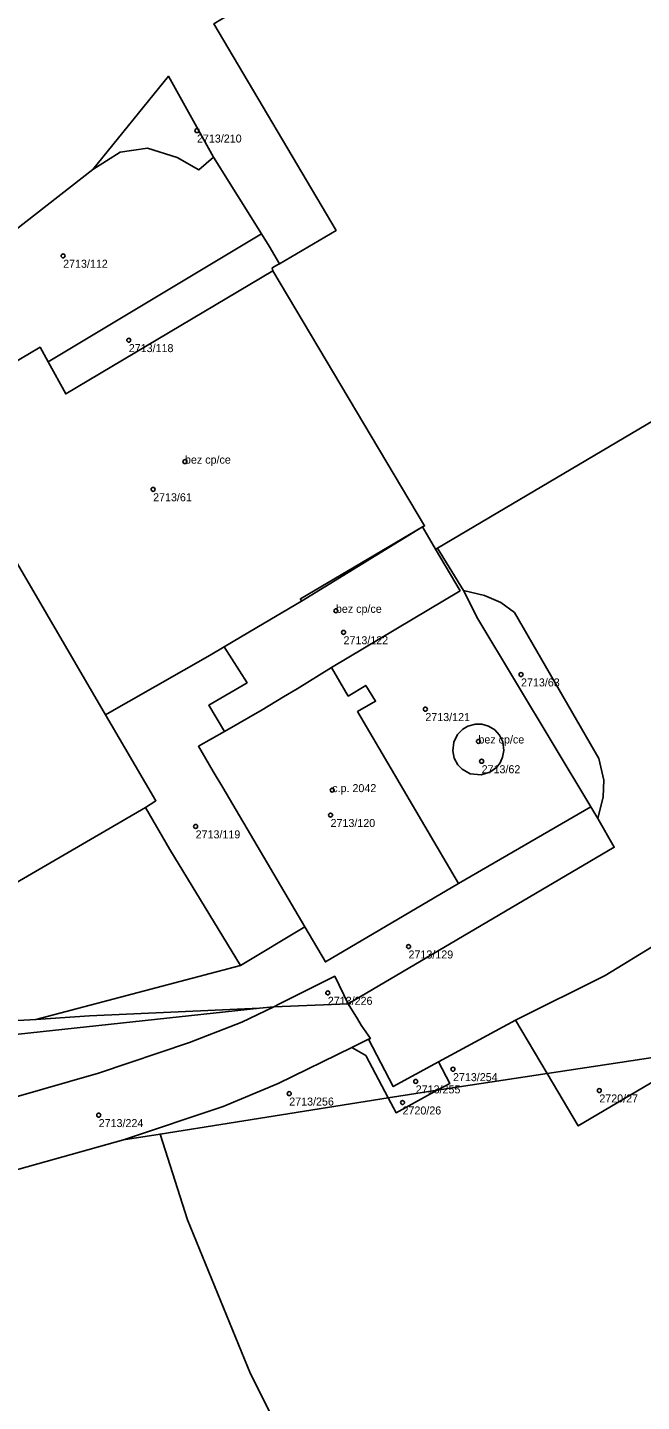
# Model space of a CAD drawing. Extents: x -878211 to -870363, y -1058464 to -1052522.
# Drawn here: x -873436.5 to -873359.8, y -1055291.5 to -1055119.8 of the extents above; entities that cross this region are included whole.
import ezdxf

# ---------------------------------------------------------------- set-up
doc = ezdxf.new("R2010")
doc.units = 0
for name, color, linetype in [('Definiční body', 7, 'Continuous'), ('Polygon budovy', 7, 'Continuous'), ('Polygon parcely', 7, 'Continuous')]:
    doc.layers.add(name, color=color, linetype=linetype)

msp = doc.modelspace()

# ---------------------------------------------------------------- linework, layer by layer
at = {"layer": 'Definiční body'}
for centre in [(-873415.31, -1055132.68994), (-873432.03, -1055148.33994), (-873423.83, -1055158.87994), (-873416.81, -1055174.05994), (-873420.79, -1055177.51994), (-873397.96, -1055192.69994), (-873397.01, -1055195.38994), (-873374.84, -1055200.65994), (-873386.79, -1055204.98994), (-873380.16, -1055209.02994), (-873379.76, -1055211.50994), (-873398.42, -1055215.10994), (-873398.63, -1055218.22994), (-873415.48, -1055219.64994), (-873388.89, -1055234.65994), (-873398.97, -1055240.44994), (-873383.34, -1055249.98994), (-873387.99, -1055251.51994), (-873403.79, -1055253.03994), (-873365.06, -1055252.64994), (-873389.64, -1055254.14994), (-873427.59, -1055255.72994)]:
    msp.add_circle(centre, 0.25, dxfattribs=at)
at = {"layer": 'Polygon budovy'}
for points in [[(-873412.65, -1055119.02), (-873412.78, -1055119.1), (-873413.22, -1055119.35), (-873397.93, -1055145.16), (-873405.02, -1055149.32), (-873405.26, -1055149.46), (-873405.91, -1055149.84), (-873405.84, -1055150.22), (-873386.89, -1055182.1), (-873387.15, -1055182.2), (-873385.52, -1055185.01), (-873385.27, -1055184.86), (-873347.99, -1055162.83), (-873349.61, -1055160.12), (-873297.54, -1055129.42), (-873327.32, -1055079.01), (-873330.49, -1055073.65), (-873329.79, -1055073.23), (-873330.76, -1055071.59), (-873331.46, -1055072), (-873331.58, -1055071.81), (-873344.9, -1055079.68), (-873408.99, -1055117.56), (-873409.35, -1055117.04)], [(-873425.07, -1055204.76), (-873423.81, -1055204.04), (-873413.65, -1055198.23), (-873411.93, -1055197.21), (-873407.83, -1055194.78), (-873402.25, -1055191.48), (-873402.4, -1055191.2), (-873387.15, -1055182.2), (-873386.89, -1055182.1), (-873405.84, -1055150.22), (-873431.71, -1055165.59), (-873433.9, -1055161.6), (-873434.91, -1055159.76), (-873448.77, -1055167.96), (-873426.72, -1055205.7)], [(-873464.27, -1055195.24), (-873496.18, -1055214.28), (-873493.76, -1055218.42), (-873486.38, -1055231.05), (-873455.17, -1055211.74), (-873448.03, -1055223.11), (-873447.04, -1055224.78), (-873443.88, -1055230.15), (-873421.75, -1055217.27), (-873420.59, -1055216.54), (-873420.44, -1055216.44), (-873424.31, -1055209.82), (-873426.72, -1055205.7), (-873448.77, -1055167.96), (-873449.75, -1055166.28), (-873451.46, -1055167.28), (-873473.2, -1055180), (-873472.69, -1055180.86), (-873470.34, -1055184.85), (-873476.51, -1055188.49), (-873472.67, -1055195.17), (-873466.53, -1055191.48)], [(-873402.8, -1055202.47), (-873398.5, -1055199.8), (-873382.45, -1055190.19), (-873385.52, -1055185.01), (-873387.15, -1055182.2), (-873402.25, -1055191.48), (-873407.83, -1055194.78), (-873411.93, -1055197.21), (-873409.05, -1055201.69), (-873413.82, -1055204.49), (-873411.89, -1055207.78), (-873407.19, -1055205.08), (-873404.49, -1055203.47)], [(-873398.5, -1055199.8), (-873402.8, -1055202.47), (-873404.49, -1055203.47), (-873407.19, -1055205.08), (-873411.89, -1055207.78), (-873415.13, -1055209.63), (-873413.29, -1055212.77), (-873412.1, -1055214.78), (-873401.85, -1055232.2), (-873399.28, -1055236.57), (-873382.65, -1055226.79), (-873395.26, -1055205.3), (-873393, -1055204), (-873394.23, -1055202.03), (-873396.41, -1055203.35)], [(-873376.99, -1055210.15), (-873377.13, -1055209.08), (-873377.54, -1055208.24), (-873378.12, -1055207.59), (-873378.89, -1055207.11), (-873379.72, -1055206.87), (-873380.53, -1055206.86), (-873381.49, -1055207.12), (-873382.09, -1055207.48), (-873382.76, -1055208.16), (-873383.24, -1055209.12), (-873383.37, -1055210.18), (-873383.18, -1055211.1), (-873382.74, -1055211.93), (-873382.19, -1055212.5), (-873381.18, -1055213.06), (-873379.8, -1055213.2), (-873378.73, -1055212.87), (-873377.91, -1055212.27), (-873377.45, -1055211.68), (-873377.14, -1055211.01)]]:
    msp.add_lwpolyline(points, close=True, dxfattribs=at)
at = {"layer": 'Polygon parcely'}
for points in [[(-873386.89, -1055182.1), (-873387.15, -1055182.2), (-873385.52, -1055185.01), (-873385.27, -1055184.86), (-873347.99, -1055162.83), (-873349.61, -1055160.12), (-873297.54, -1055129.42), (-873327.32, -1055079.01), (-873339.7, -1055085.86), (-873344.9, -1055079.68), (-873408.99, -1055117.56), (-873409.35, -1055117.04), (-873412.65, -1055119.02), (-873412.78, -1055119.1), (-873413.22, -1055119.35), (-873397.93, -1055145.16), (-873405.02, -1055149.32), (-873405.26, -1055149.46), (-873405.91, -1055149.84), (-873405.84, -1055150.22)], [(-873413.24, -1055135.99), (-873418.86, -1055125.89), (-873428.34, -1055137.54), (-873424.91, -1055135.4), (-873421.51, -1055134.87), (-873417.78, -1055136.04), (-873415.07, -1055137.61)], [(-873424.91, -1055135.4), (-873428.34, -1055137.54), (-873438.04, -1055145.11), (-873455.14, -1055161.04), (-873451.46, -1055167.28), (-873449.75, -1055166.28), (-873448.77, -1055167.96), (-873434.91, -1055159.76), (-873433.9, -1055161.6), (-873407.26, -1055145.6), (-873413.24, -1055135.99), (-873415.07, -1055137.61), (-873417.78, -1055136.04), (-873421.51, -1055134.87)], [(-873405.84, -1055150.22), (-873405.91, -1055149.84), (-873405.26, -1055149.46), (-873405.02, -1055149.32), (-873406.3, -1055147.13), (-873407.26, -1055145.6), (-873433.9, -1055161.6), (-873431.71, -1055165.59)], [(-873411.93, -1055197.21), (-873407.83, -1055194.78), (-873402.25, -1055191.48), (-873387.15, -1055182.2), (-873386.89, -1055182.1), (-873405.84, -1055150.22), (-873431.71, -1055165.59), (-873433.9, -1055161.6), (-873434.91, -1055159.76), (-873448.77, -1055167.96), (-873426.72, -1055205.7), (-873425.07, -1055204.76), (-873423.81, -1055204.04), (-873413.65, -1055198.23)], [(-873472.69, -1055180.86), (-873470.34, -1055184.85), (-873476.51, -1055188.49), (-873472.67, -1055195.17), (-873466.53, -1055191.48), (-873464.27, -1055195.24), (-873496.18, -1055214.28), (-873493.76, -1055218.42), (-873486.38, -1055231.05), (-873455.17, -1055211.74), (-873448.03, -1055223.11), (-873447.04, -1055224.78), (-873443.88, -1055230.15), (-873421.75, -1055217.27), (-873420.59, -1055216.54), (-873420.44, -1055216.44), (-873424.31, -1055209.82), (-873426.72, -1055205.7), (-873448.77, -1055167.96), (-873449.75, -1055166.28), (-873451.46, -1055167.28), (-873473.2, -1055180)], [(-873387.15, -1055182.2), (-873402.25, -1055191.48), (-873407.83, -1055194.78), (-873411.93, -1055197.21), (-873409.05, -1055201.69), (-873413.82, -1055204.49), (-873411.89, -1055207.78), (-873407.19, -1055205.08), (-873404.49, -1055203.47), (-873402.8, -1055202.47), (-873398.5, -1055199.8), (-873382.45, -1055190.19), (-873385.52, -1055185.01)], [(-873385.27, -1055184.86), (-873385.52, -1055185.01), (-873382.45, -1055190.19), (-873398.5, -1055199.8), (-873396.41, -1055203.35), (-873394.23, -1055202.03), (-873393, -1055204), (-873395.26, -1055205.3), (-873382.65, -1055226.79), (-873366.11, -1055217.18), (-873380.25, -1055193.7), (-873382.04, -1055190.16)], [(-873382.04, -1055190.16), (-873380.25, -1055193.7), (-873366.11, -1055217.18), (-873365.26, -1055218.67), (-873364.57, -1055215.94), (-873364.49, -1055213.85), (-873365.14, -1055211.17), (-873375.65, -1055192.92), (-873377.38, -1055191.64), (-873379.41, -1055190.77)], [(-873411.93, -1055197.21), (-873413.65, -1055198.23), (-873423.81, -1055204.04), (-873425.07, -1055204.76), (-873426.72, -1055205.7), (-873424.31, -1055209.82), (-873420.44, -1055216.44), (-873420.59, -1055216.54), (-873421.75, -1055217.27), (-873418.69, -1055222.54), (-873409.88, -1055237.04), (-873401.85, -1055232.2), (-873412.1, -1055214.78), (-873413.29, -1055212.77), (-873415.13, -1055209.63), (-873411.89, -1055207.78), (-873413.82, -1055204.49), (-873409.05, -1055201.69)], [(-873394.23, -1055202.03), (-873396.41, -1055203.35), (-873398.5, -1055199.8), (-873402.8, -1055202.47), (-873404.49, -1055203.47), (-873407.19, -1055205.08), (-873411.89, -1055207.78), (-873415.13, -1055209.63), (-873413.29, -1055212.77), (-873412.1, -1055214.78), (-873401.85, -1055232.2), (-873399.28, -1055236.57), (-873382.65, -1055226.79), (-873395.26, -1055205.3), (-873393, -1055204)], [(-873377.45, -1055211.68), (-873377.14, -1055211.01), (-873376.99, -1055210.15), (-873377.13, -1055209.08), (-873377.54, -1055208.24), (-873378.12, -1055207.59), (-873378.89, -1055207.11), (-873379.72, -1055206.87), (-873380.53, -1055206.86), (-873381.49, -1055207.12), (-873382.09, -1055207.48), (-873382.76, -1055208.16), (-873383.24, -1055209.12), (-873383.37, -1055210.18), (-873383.18, -1055211.1), (-873382.74, -1055211.93), (-873382.19, -1055212.5), (-873381.18, -1055213.06), (-873379.8, -1055213.2), (-873378.73, -1055212.87), (-873377.91, -1055212.27)], [(-873377.45, -1055211.68), (-873377.91, -1055212.27), (-873378.73, -1055212.87), (-873379.8, -1055213.2), (-873381.18, -1055213.06), (-873382.19, -1055212.5), (-873382.74, -1055211.93), (-873383.18, -1055211.1), (-873383.37, -1055210.18), (-873383.24, -1055209.12), (-873382.76, -1055208.16), (-873382.09, -1055207.48), (-873381.49, -1055207.12), (-873380.53, -1055206.86), (-873379.72, -1055206.87), (-873378.89, -1055207.11), (-873378.12, -1055207.59), (-873377.54, -1055208.24), (-873377.13, -1055209.08), (-873376.99, -1055210.15), (-873377.14, -1055211.01)], [(-873352.04, -1055247.57), (-873349.42, -1055245.89), (-873344.38, -1055242.52), (-873341.94, -1055240.72), (-873332.43, -1055233.21), (-873332.49, -1055227.11), (-873334.27, -1055224.73), (-873342.17, -1055215.68), (-873345.74, -1055219.41), (-873347.59, -1055221.78), (-873351.46, -1055227.19), (-873352.9, -1055230.15), (-873355.16, -1055232.31), (-873357.79, -1055234.27), (-873364.35, -1055238.26), (-873375.51, -1055243.84), (-873371.56, -1055250.53)], [(-873485.65, -1055243.54), (-873486.08, -1055243.78), (-873484.57, -1055246.24), (-873479.98, -1055246.24), (-873464.81, -1055245.41), (-873435.43, -1055243.76), (-873409.88, -1055237.04), (-873418.69, -1055222.54), (-873421.75, -1055217.27), (-873443.88, -1055230.15), (-873447.04, -1055224.78), (-873450.31, -1055226.79), (-873451.36, -1055225.08), (-873484.81, -1055244.93)], [(-873363.2, -1055222.24), (-873365.26, -1055218.67), (-873366.11, -1055217.18), (-873382.65, -1055226.79), (-873399.28, -1055236.57), (-873401.85, -1055232.2), (-873409.88, -1055237.04), (-873435.43, -1055243.76), (-873428.72, -1055243.33), (-873407.52, -1055242.36), (-873405.72, -1055242.18), (-873404.99, -1055241.83), (-873398.1, -1055238.36), (-873396.41, -1055241.8)], [(-873470.77, -1055264.46), (-873467.73, -1055262.93), (-873462.21, -1055260.6), (-873453.61, -1055257.75), (-873438.19, -1055253.53), (-873427.6, -1055250.48), (-873416.23, -1055246.65), (-873409.72, -1055244.1), (-873405.72, -1055242.18), (-873407.52, -1055242.36), (-873465.05, -1055248.58), (-873480.23, -1055249.35), (-873488.19, -1055246.12), (-873491.11, -1055243.2), (-873494.19, -1055245.41), (-873499.29, -1055239.53), (-873507.67, -1055225.89), (-873507.6, -1055226.49), (-873503.13, -1055234.64), (-873484.34, -1055261.56), (-873479.38, -1055262.86), (-873471.95, -1055262.24), (-873471.68, -1055262.74)], [(-873396.41, -1055241.8), (-873398.1, -1055238.36), (-873404.99, -1055241.83), (-873405.72, -1055242.18)], [(-873486.08, -1055243.78), (-873486.63, -1055244.09), (-873487.7, -1055242.25), (-873488.29, -1055241.24), (-873491.11, -1055243.2), (-873488.19, -1055246.12), (-873480.23, -1055249.35), (-873465.05, -1055248.58), (-873407.52, -1055242.36), (-873428.72, -1055243.33), (-873435.43, -1055243.76), (-873464.81, -1055245.41), (-873479.98, -1055246.24), (-873484.57, -1055246.24)], [(-873383.73, -1055251.76), (-873385.3, -1055252.62), (-873371.56, -1055250.53), (-873375.51, -1055243.84), (-873385.15, -1055249.06)], [(-873385.3, -1055252.62), (-873383.73, -1055251.76), (-873385.15, -1055249.06), (-873390.79, -1055252.15), (-873393.89, -1055246.25), (-873395.96, -1055247.27), (-873394.24, -1055248.29), (-873391.44, -1055253.55)], [(-873419.93, -1055258.1), (-873391.44, -1055253.55), (-873394.24, -1055248.29), (-873395.96, -1055247.27), (-873405.16, -1055251.79), (-873412.06, -1055254.63), (-873424.49, -1055258.83)], [(-873357.04, -1055250.78), (-873352.04, -1055247.57), (-873371.56, -1055250.53), (-873367.7, -1055257.07)], [(-873391.44, -1055253.55), (-873390.44, -1055255.43), (-873385.3, -1055252.62)]]:
    msp.add_lwpolyline(points, close=True, dxfattribs=at)
for points in [[(-873438.04, -1055145.11), (-873428.34, -1055137.54), (-873418.86, -1055125.89), (-873413.24, -1055135.99), (-873407.26, -1055145.6), (-873406.3, -1055147.13), (-873405.02, -1055149.32), (-873397.93, -1055145.16), (-873413.22, -1055119.35)], [(-873347.99, -1055162.83), (-873385.27, -1055184.86), (-873382.04, -1055190.16), (-873379.41, -1055190.77), (-873377.38, -1055191.64), (-873375.65, -1055192.92), (-873365.14, -1055211.17), (-873364.49, -1055213.85), (-873364.57, -1055215.94), (-873365.26, -1055218.67), (-873363.2, -1055222.24), (-873396.41, -1055241.8), (-873395.28, -1055243.7), (-873394.82, -1055244.49), (-873393.64, -1055246.13), (-873393.89, -1055246.25), (-873390.79, -1055252.15), (-873385.15, -1055249.06), (-873375.51, -1055243.84), (-873364.35, -1055238.26), (-873357.79, -1055234.27)], [(-873439.65, -1055263.08), (-873424.49, -1055258.83), (-873412.06, -1055254.63), (-873405.16, -1055251.79), (-873395.96, -1055247.27), (-873393.89, -1055246.25), (-873393.64, -1055246.13), (-873394.82, -1055244.49), (-873395.28, -1055243.7), (-873396.41, -1055241.8), (-873405.72, -1055242.18), (-873409.72, -1055244.1), (-873416.23, -1055246.65), (-873427.6, -1055250.48), (-873438.19, -1055253.53)], [(-873290.2, -1055304.86), (-873332.07, -1055244.5), (-873342.99, -1055246.2), (-873352.04, -1055247.57), (-873357.04, -1055250.78), (-873367.7, -1055257.07), (-873371.56, -1055250.53), (-873385.3, -1055252.62), (-873390.44, -1055255.43), (-873391.44, -1055253.55), (-873419.93, -1055258.1), (-873416.48, -1055268.79), (-873408.63, -1055288.05), (-873398.69, -1055307.92)], [(-873398.69, -1055307.92), (-873408.63, -1055288.05), (-873416.48, -1055268.79), (-873419.93, -1055258.1), (-873424.49, -1055258.83), (-873439.65, -1055263.08), (-873448.28, -1055265.4), (-873459.12, -1055268.91), (-873465.13, -1055271.54), (-873466.65, -1055272.54), (-873468.8, -1055274.69), (-873470.01, -1055276.85), (-873470.76, -1055280.07), (-873470.38, -1055283.56), (-873469.46, -1055285.6), (-873466.01, -1055291.46), (-873457.44, -1055306.09)]]:
    msp.add_lwpolyline(points, dxfattribs=at)

# ---------------------------------------------------------------- texts
at = {"layer": 'Definiční body'}
for s, p in [('2713/210', (-873415.31, -1055134.179)), ('2713/112', (-873432.03, -1055149.829)), ('2713/118', (-873423.83, -1055160.369)), ('bez cp/ce', (-873416.81, -1055174.31)), ('2713/61', (-873420.79, -1055179.009)), ('bez cp/ce', (-873397.96, -1055192.95)), ('2713/122', (-873397.01, -1055196.879)), ('2713/63', (-873374.84, -1055202.149)), ('2713/121', (-873386.79, -1055206.479)), ('bez cp/ce', (-873380.16, -1055209.28)), ('2713/62', (-873379.76, -1055212.999)), ('c.p. 2042', (-873398.42, -1055215.36)), ('2713/120', (-873398.63, -1055219.719)), ('2713/119', (-873415.48, -1055221.139)), ('2713/129', (-873388.89, -1055236.149)), ('2713/226', (-873398.97, -1055241.939)), ('2713/255', (-873387.99, -1055253.009)), ('2713/254', (-873383.34, -1055251.479)), ('2713/256', (-873403.79, -1055254.529)), ('2720/27', (-873365.06, -1055254.139)), ('2720/26', (-873389.64, -1055255.639)), ('2713/224', (-873427.59, -1055257.219))]:
    msp.add_text(s, height=0.999996, dxfattribs=at).set_placement(p)

doc.saveas('drawing.dxf')
